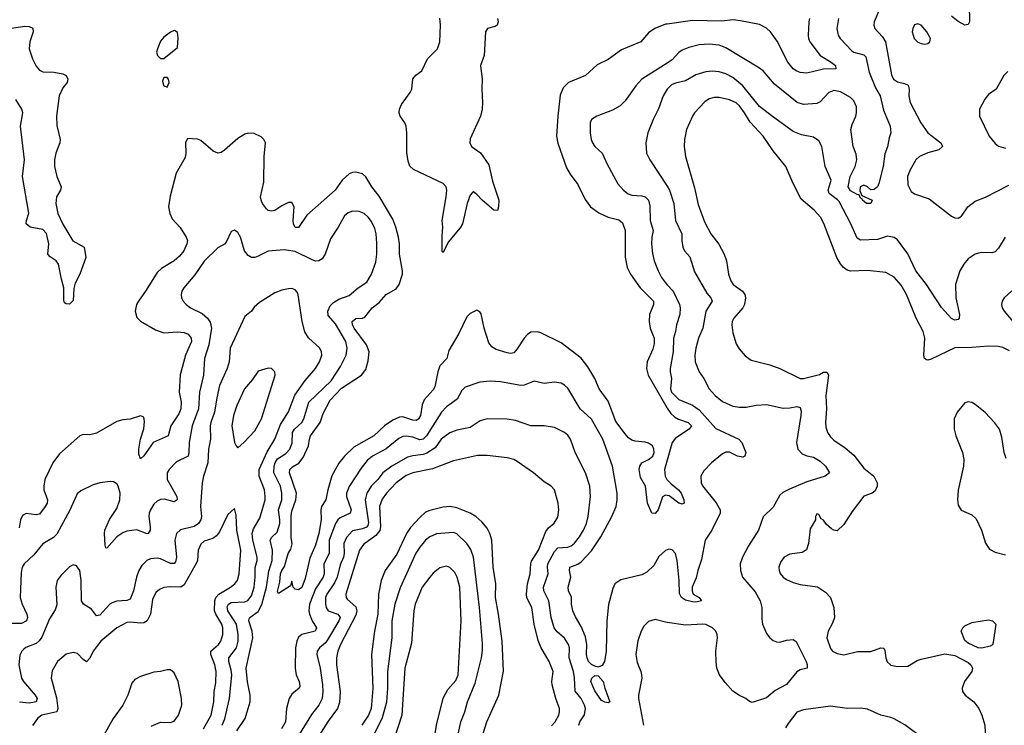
# Model space of a CAD drawing. Header units: inches. Extents: x 1682530 to 1839546, y 640742 to 791647.
# Tile 300 of 656: x 1736153 to 1742004, y 694310 to 698503. Entities that reach past the tile are written whole.
import ezdxf

# ---------------------------------------------------------------- set-up
doc = ezdxf.new("R2010")
doc.units = ezdxf.units.IN
doc.header["$MEASUREMENT"] = 0
doc.layers.add('B7639', color=7, linetype='Continuous')
doc.layers.add('B7649', color=7, linetype='Continuous')

msp = doc.modelspace()

# ---------------------------------------------------------------- linework, layer by layer
at = {"layer": 'B7639', "color": 5}
for points, elevation in [([(1736050, 698445), (1736183.2, 698463.2), (1736210, 698461.8), (1736231.7, 698451.7), (1736233.4, 698430), (1736213.6, 698370), (1736209.5, 698330), (1736228.4, 698270), (1736250, 698225.6), (1736270, 698203.5), (1736290, 698192.9), (1736356, 698190), (1736410, 698180.1), (1736430.2, 698170), (1736439.7, 698150), (1736434.3, 698130), (1736410, 698098.3), (1736387.8, 698050), (1736371.4, 697930), (1736374.4, 697874.4), (1736394.3, 697790), (1736391.8, 697770), (1736368.1, 697710), (1736360.6, 697670), (1736360.2, 697630), (1736373.8, 697570), (1736400.2, 697510), (1736394.9, 697490), (1736371.1, 697450), (1736367.4, 697410), (1736380.1, 697350), (1736408.5, 697288.5), (1736468.4, 697188.4), (1736536.5, 697150), (1736545.7, 697090), (1736510.3, 696990), (1736482, 696938), (1736474.1, 696905.9), (1736470, 696834), (1736450, 696812.7), (1736430, 696814), (1736420.2, 696820.2), (1736415.1, 696835.1), (1736416, 696910), (1736400.7, 696960.7), (1736383.9, 697050), (1736369.2, 697069.2), (1736333.4, 697093.4), (1736321, 697110), (1736326.6, 697170), (1736312.5, 697232.5), (1736290, 697255.4), (1736214.5, 697270), (1736191.8, 697290), (1736193, 697310), (1736206.8, 697353.2), (1736168.9, 697570), (1736182.4, 697670), (1736157.7, 697870), (1736171, 697950), (1736166.6, 697970), (1736130, 698028.2)], 580), ([(1738992.9, 698510), (1738996.5, 698490), (1738990.3, 698469.7), (1738978, 698462), (1738933, 698450), (1738920.2, 698430), (1738912.1, 698290), (1738891.3, 698230), (1738900.4, 698150), (1738898.6, 698090), (1738903.8, 698010), (1738900.2, 697970), (1738890.9, 697930), (1738830, 697795.1), (1738827.1, 697770), (1738838, 697750), (1738891.3, 697711.3), (1738940, 697640), (1738963, 697543), (1738999.8, 697430), (1738998.6, 697390), (1738991.8, 697368.2), (1738970, 697370.8), (1738901.4, 697430), (1738870, 697464), (1738850, 697478.9), (1738844.6, 697475.4), (1738830, 697460.7), (1738811.8, 697410), (1738784.1, 697290), (1738770, 697265.2), (1738699.7, 697180.3), (1738670, 697119.5), (1738664.4, 697124.4), (1738663.5, 697216.5), (1738667.8, 697270), (1738664.4, 697310), (1738686.4, 697450), (1738690.8, 697490), (1738687.3, 697510), (1738669.7, 697530), (1738492.9, 697612.9), (1738471.7, 697631.7), (1738461.5, 697661.5), (1738453.8, 697713.8), (1738454.2, 697830), (1738449.9, 697869.9), (1738441.7, 697890), (1738414.4, 697930), (1738408.3, 697950), (1738409.9, 697970.1), (1738421.4, 697998.6), (1738473.6, 698070), (1738482.4, 698090), (1738490, 698150.6), (1738507.6, 698172.4), (1738541.7, 698198.3), (1738576.8, 698270), (1738634.9, 698330), (1738649.1, 698370), (1738653.8, 698470), (1738650, 698511.1)], 580), ([(1740000, 698476.4), (1739990, 698475), (1739927, 698450), (1739890, 698424.7), (1739843.8, 698370), (1739730, 698323.1), (1739650, 698265.4), (1739584.9, 698235.1), (1739515.5, 698170), (1739413.4, 698130), (1739382.3, 698097.7), (1739365.3, 698054.7), (1739351, 697930), (1739343.8, 697810), (1739351.5, 697768.5), (1739402.9, 697622.9), (1739424.4, 697584.5), (1739470, 697522.4), (1739513.3, 697433.3), (1739544.9, 697390), (1739595.1, 697355.1), (1739650.5, 697330), (1739713, 697313), (1739735.7, 697295.7), (1739751, 697250), (1739751.8, 697091.8), (1739762.7, 697030), (1739783.5, 696990), (1739839.4, 696910), (1739919.7, 696830), (1739920.2, 696810), (1739896.4, 696750), (1739894.1, 696710), (1739899.8, 696670), (1739922.4, 696610), (1739924, 696576), (1739915.8, 696544.2), (1739881.6, 696470), (1739878.6, 696430), (1739887.7, 696390), (1739997.9, 696197.9), (1740000, 696195)], 620), ([(1740000, 698244.3), (1739850.8, 698149.2), (1739814.7, 698110), (1739750, 698020.5), (1739720.4, 697990), (1739674.8, 697965.2), (1739582.8, 697930), (1739550.7, 697910), (1739543, 697890), (1739543.2, 697830), (1739548.9, 697790), (1739556.5, 697770), (1739570.4, 697750), (1739614.9, 697710), (1739643.4, 697643.4), (1739707.7, 697527.7), (1739740.2, 697490), (1739768.3, 697468.3), (1739790, 697459.7), (1739850, 697455.8), (1739870, 697450.2), (1739889.5, 697429.5), (1739897.4, 697397.4), (1739898.7, 697310), (1739916.6, 697250), (1739908.6, 697210), (1739906.8, 697170), (1739913.2, 697113.2), (1739923.8, 697070), (1739946, 697010), (1739967.1, 696970), (1739990, 696938.3), (1740000, 696927.7)], 640), ([(1740000, 698089.7), (1739975.9, 698050), (1739948, 697972), (1739917.6, 697910), (1739886.5, 697830), (1739872.9, 697770), (1739878, 697710), (1739898, 697670), (1740000, 697513.3)], 660), ([(1740000, 695675.3), (1739990, 695676.9), (1739972.5, 695667.5), (1739947.7, 695590), (1739930, 695569.4), (1739909.6, 695569.6), (1739884.5, 695630), (1739870.9, 695730.9), (1739842.7, 695782.7), (1739834.2, 695830), (1739838.7, 695850), (1739849.9, 695870.1), (1739890, 695890.2), (1739915.3, 695910), (1739923.7, 695930), (1739921.8, 695950), (1739912.8, 695970), (1739890, 695986.8), (1739870, 695993.2), (1739810, 695997.4), (1739790, 696004.2), (1739770, 696018), (1739750, 696040.9), (1739694.9, 696114.9), (1739650, 696236.4), (1739596.5, 696310), (1739571.6, 696370), (1739530, 696439.7), (1739490, 696491.3), (1739370, 696582.7), (1739250, 696642.6), (1739230, 696648.3), (1739190, 696645.1), (1739170, 696631.3), (1739150, 696609.7), (1739110, 696546), (1739090, 696524), (1739070, 696518.7), (1739050, 696522.2), (1738983.4, 696543.4), (1738958.6, 696558.6), (1738941.6, 696581.6), (1738913.1, 696670), (1738894.3, 696754.3), (1738886.3, 696766.3), (1738870, 696777), (1738830, 696756.4), (1738810, 696736.3), (1738762.8, 696637.2), (1738703.5, 696536.5), (1738691.5, 696488.5), (1738650, 696445.1), (1738636.8, 696410), (1738619.2, 696320.8), (1738610, 696303.5), (1738556.2, 696243.8), (1738545.2, 696214.8), (1738533.9, 696150), (1738522.2, 696130), (1738510, 696121.3), (1738490, 696122.5), (1738430, 696142.6), (1738410, 696140.5), (1738370, 696122.7), (1738321.3, 696090), (1738256.5, 696030), (1738138.2, 695961.8), (1738083.8, 695910), (1738050, 695867.7), (1738007.6, 695792.4), (1737983.6, 695710), (1737971.9, 695650), (1737947.2, 695610), (1737942, 695590), (1737944.2, 695530), (1737930.8, 695450), (1737910, 695380.5), (1737877.8, 695302.2), (1737850, 695182), (1737830, 695129.2), (1737810, 695115.3), (1737790, 695118), (1737778, 695130), (1737770, 695166), (1737762, 695138), (1737690, 695093.2), (1737684.6, 695104.6), (1737698.5, 695161.5), (1737703.7, 695210), (1737710, 695230.3), (1737726.2, 695253.8), (1737749.1, 695330), (1737764.2, 695355.8), (1737771.6, 695388.4), (1737766.8, 695426.8), (1737765.4, 695554.6), (1737770, 695581.5), (1737794.2, 695650), (1737797, 695690), (1737755.8, 695810), (1737758.9, 695830), (1737774.3, 695845.7), (1737811.7, 695868.3), (1737838.4, 695901.6), (1737869.5, 695970), (1737874.4, 696010), (1737881.9, 696030), (1737938.6, 696110), (1737956.9, 696163.1), (1737998.1, 696241.9), (1738065.9, 696314.1), (1738183.6, 696390), (1738210, 696424.9), (1738224.7, 696475.3), (1738229.9, 696530), (1738213.5, 696570), (1738140.4, 696670), (1738130.6, 696690), (1738128.5, 696710), (1738150, 696727.2), (1738190.8, 696729.2), (1738204.9, 696735.1), (1738248, 696790), (1738290, 696822.3), (1738330, 696869), (1738390, 696903.1), (1738408.4, 696930), (1738426.8, 696990), (1738427.9, 697010), (1738409.8, 697110), (1738409.1, 697170), (1738403, 697210), (1738388.1, 697270), (1738370, 697316.8), (1738290, 697453.1), (1738246.2, 697510), (1738210, 697569.6), (1738190, 697587.6), (1738150, 697596.9), (1738130, 697595.1), (1738110, 697586), (1738070, 697548.2), (1738028.1, 697490), (1737859.9, 697340.1), (1737810, 697268.2), (1737790, 697268.3), (1737779.2, 697290), (1737777.2, 697310), (1737783.6, 697390), (1737770, 697417.2), (1737750, 697417), (1737710, 697396.9), (1737670, 697369.7), (1737650, 697364.7), (1737630, 697369.6), (1737619.5, 697379.5), (1737595.6, 697410), (1737590, 697424), (1737584, 697450), (1737603.3, 697536.7), (1737606.2, 697690), (1737613.3, 697770), (1737604.5, 697790), (1737587.2, 697807.2), (1737547.1, 697827.1), (1737510, 697828.4), (1737490, 697822.7), (1737450, 697796.4), (1737370, 697726.9), (1737350, 697713.3), (1737330, 697709.6), (1737302, 697722), (1737230, 697785.2), (1737210, 697793.2), (1737150, 697796), (1737137.6, 697770), (1737140.7, 697710), (1737136.7, 697683.3), (1737083.6, 697590), (1737046.7, 697453.3), (1737038.2, 697390), (1737044.7, 697350), (1737059.7, 697319.6), (1737107, 697267), (1737143.2, 697210), (1737149.4, 697190), (1737146.6, 697170), (1737128.4, 697130), (1737103.1, 697096.9), (1737070.1, 697069.9), (1736996.1, 697023.9), (1736970, 696999.7), (1736905.3, 696894.7), (1736859, 696830), (1736848.1, 696810), (1736840.2, 696770), (1736850, 696733.4), (1736870, 696710.3), (1736960.4, 696660.4), (1737010, 696642), (1737090, 696647.5), (1737130, 696643.9), (1737153.8, 696633.8), (1737171.3, 696610), (1737173.1, 696590), (1737138.9, 696510), (1737107, 696393), (1737100.8, 696290), (1737111.6, 696230), (1737110.9, 696190), (1737098.9, 696161.1), (1737051.6, 696090), (1737035, 696030), (1736946.5, 695990), (1736890, 695911.8), (1736870, 695893.2), (1736861, 695921), (1736860.4, 695950), (1736871.6, 696010), (1736890, 696070.8), (1736894.6, 696114.6), (1736890, 696140.9), (1736870, 696149.6), (1736810, 696129.6), (1736766, 696126), (1736730, 696116), (1736610, 696045.5), (1736570, 696036.5), (1736530, 696037.8), (1736510, 696030.8), (1736390, 695923.1), (1736350.2, 695870), (1736302.8, 695770), (1736295.8, 695730), (1736297, 695710), (1736317.6, 695650), (1736315.8, 695630), (1736304.7, 695610), (1736270, 695564.8), (1736250, 695559.8), (1736191.3, 695568.7), (1736170, 695556.3), (1736158.6, 695530), (1736150, 695482.7)], 620), ([(1737443.6, 694276.4), (1737492.2, 694350), (1737521.7, 694450), (1737523.2, 694490), (1737507.7, 694567.7), (1737498.4, 694650), (1737537.7, 694830), (1737534.5, 694870), (1737515.3, 694930), (1737517.3, 694942.7), (1737519.8, 694950), (1737570, 694986.5), (1737592.5, 695027.5), (1737619.5, 695130), (1737633.6, 695226.4), (1737653.7, 695290), (1737654.6, 695350), (1737641.6, 695410), (1737651.9, 695428), (1737682.1, 695457.9), (1737698.4, 695510), (1737699.7, 695530), (1737690.4, 695590), (1737711.3, 695650), (1737710.4, 695690), (1737702.1, 695730), (1737663.5, 695810), (1737665.8, 695850), (1737671.6, 695870), (1737685.9, 695894.1), (1737735.1, 695924.9), (1737757.4, 695950), (1737771.4, 695988.6), (1737774.1, 696050), (1737785.9, 696070), (1737829.1, 696110), (1737842, 696130), (1737870.5, 696230), (1738003.3, 696356.7), (1738059, 696441), (1738093.2, 696510), (1738099.5, 696550), (1738091, 696590), (1738030, 696696.2), (1737985.6, 696745.6), (1737983.7, 696770), (1737997.2, 696802.8), (1738016.9, 696823.1), (1738050, 696841.8), (1738110, 696863.5), (1738164.6, 696910), (1738216.1, 696943.9), (1738243.9, 696990), (1738270, 697062.6), (1738275.7, 697110), (1738274.8, 697174.8), (1738271.6, 697230), (1738262.5, 697262.5), (1738243.2, 697303.2), (1738223.5, 697330), (1738200.4, 697350), (1738170, 697363.2), (1738130, 697365.2), (1738104.6, 697355.4), (1738082.8, 697337.2), (1738045.8, 697270), (1738000, 697200), (1737969.2, 697110), (1737950, 697081.1), (1737930, 697068.8), (1737910, 697068.2), (1737890, 697075), (1737790, 697125), (1737725.5, 697134.5), (1737630, 697126.9), (1737570, 697096.8), (1737550, 697089.7), (1737529.8, 697089.8), (1737510, 697100.5), (1737488.9, 697128.9), (1737466, 697210), (1737450, 697238), (1737430, 697252.3), (1737410, 697244), (1737380.3, 697179.7), (1737370, 697169.4), (1737330, 697147.8), (1737250, 697066.9), (1737192.8, 696987.1), (1737128.5, 696910), (1737116.4, 696890), (1737112.4, 696870), (1737114.9, 696850), (1737123.8, 696830), (1737141.6, 696810), (1737168, 696790), (1737236.7, 696756.7), (1737269, 696730), (1737285.3, 696705.3), (1737291.9, 696670), (1737276, 696570), (1737251.4, 696490), (1737245.9, 696390), (1737222, 696290), (1737216.4, 696190), (1737177.4, 696090), (1737160.1, 695990), (1737158, 695930), (1737153.2, 695910), (1737084.6, 695875.4), (1737040.8, 695830), (1737029.4, 695810), (1737030.2, 695770), (1737086.3, 695670), (1737088.2, 695650), (1737070, 695638.3), (1737012.9, 695652.9), (1736990, 695651.6), (1736970, 695642.7), (1736950, 695623.5), (1736930, 695591.2), (1736922.5, 695570), (1736920.9, 695550), (1736929.3, 695490), (1736927.7, 695470), (1736915.5, 695450), (1736910, 695447.7), (1736850, 695471.7), (1736790, 695464.4), (1736765.6, 695454.4), (1736730.9, 695430), (1736670, 695363), (1736665.1, 695365.1), (1736660.4, 695380.4), (1736656.7, 695450), (1736659.9, 695470), (1736686.6, 695533.4), (1736730, 695598), (1736747.3, 695650), (1736749.7, 695690), (1736738.9, 695730), (1736730, 695744.5), (1736710, 695756.9), (1736690, 695758.7), (1736630, 695751.2), (1736590, 695738.3), (1736516.2, 695703.8), (1736494.4, 695685.6), (1736450.9, 695589.1), (1736374.4, 695445.6), (1736353.6, 695426.4), (1736290.8, 695389.2), (1736237.2, 695322.8), (1736179, 695270), (1736168.3, 695250), (1736161.1, 695218.9), (1736156.8, 695070), (1736167.8, 695030), (1736195.3, 694970), (1736198.6, 694950), (1736194.2, 694930), (1736164.2, 694915.8), (1736065.8, 694914.2)], 640), ([(1737355.4, 694310), (1737372.3, 694347.7), (1737399.3, 694470), (1737413, 694610), (1737410, 694636.9), (1737395, 694690), (1737395.5, 694710), (1737441.6, 694770), (1737451.3, 694810), (1737452.1, 694850), (1737441.8, 694910), (1737389.5, 694990), (1737386, 695014), (1737393.8, 695030), (1737410, 695038.8), (1737490, 695042.9), (1737508.9, 695051.1), (1737530, 695080.3), (1737545.4, 695130), (1737551.9, 695190), (1737551.6, 695248.4), (1737563.7, 695290), (1737564.8, 695310), (1737538.4, 695410), (1737535, 695450), (1737542.8, 695477.2), (1737579.3, 695540.7), (1737610.9, 695650), (1737612.5, 695670), (1737607.5, 695710), (1737575.8, 695790), (1737575.4, 695830), (1737624.5, 695935.5), (1737669.9, 696010), (1737702.8, 696097.2), (1737750, 696172.6), (1737788.4, 696271.6), (1737850, 696358.2), (1737910, 696430.3), (1737934.8, 696470), (1737948.4, 696510), (1737946.6, 696530), (1737936.9, 696550), (1737870, 696612.8), (1737847.9, 696647.9), (1737832.1, 696710), (1737808.2, 696868.2), (1737802.7, 696882.7), (1737790, 696897), (1737770, 696905.1), (1737750, 696904.2), (1737710, 696896), (1737670, 696880.4), (1737577.8, 696822.2), (1737546.5, 696793.5), (1737530, 696771.5), (1737490, 696739.7), (1737404.2, 696550), (1737398.4, 696470), (1737386, 696430), (1737341.2, 696330), (1737323.7, 696256.3), (1737310.1, 696169.9), (1737289.6, 696110), (1737285.6, 696090), (1737286.7, 696010), (1737274.8, 695950), (1737271, 695870), (1737245.9, 695790), (1737238, 695750), (1737227.1, 695610), (1737232.8, 695550), (1737229.4, 695530), (1737215.3, 695510), (1737190, 695491.5), (1737108.5, 695471.5), (1737084.2, 695450), (1737074.1, 695410), (1737085.4, 695310), (1737078.3, 695281.7), (1737070, 695270.9), (1737050, 695271.3), (1736990, 695299.2), (1736970, 695303.4), (1736930, 695299.3), (1736908.5, 695290), (1736879.8, 695260.2), (1736861.8, 695230), (1736846.8, 695190), (1736829.5, 695110), (1736810, 695059.7), (1736789.3, 695050.7), (1736730, 695046.9), (1736701.7, 695038.3), (1736689.3, 695030.7), (1736630, 694963.9), (1736610, 694960.5), (1736580, 695000), (1736532, 695030), (1736521.1, 695050), (1736518.2, 695170), (1736509.7, 695230), (1736490, 695258.3), (1736470, 695262.6), (1736450, 695251.3), (1736398.6, 695201.4), (1736376.1, 695170), (1736368.3, 695130), (1736373.8, 695026.2), (1736363, 694997), (1736330, 694942.4), (1736285.4, 694834.6), (1736268.7, 694811.3), (1736250, 694795.8), (1736190, 694772.3), (1736177, 694763), (1736165.2, 694750), (1736153.9, 694726.1), (1736148.9, 694670), (1736164.1, 694590), (1736175.2, 694570), (1736245.2, 694490), (1736257.8, 694470), (1736250.2, 694450), (1736210, 694441.4), (1736152.3, 694447.7)], 660), ([(1740000, 695352.4), (1739990, 695348.7), (1739950, 695313.5), (1739921.4, 695258.6), (1739879.4, 695220.6), (1739850, 695204.7), (1739724.8, 695175.2), (1739690.2, 695149.8), (1739677, 695123), (1739651.7, 695028.3), (1739641.1, 694930), (1739637.1, 694750), (1739628.2, 694690), (1739614.6, 694665.4), (1739590, 694655.8), (1739570, 694660.7), (1739550, 694672.2), (1739533.4, 694690), (1739524.8, 694710), (1739520.9, 694730), (1739523.1, 694790), (1739516, 694836), (1739490, 694897.7), (1739455.1, 694955.1), (1739440.2, 694990), (1739432.6, 695030), (1739432.1, 695072.1), (1739415, 695110), (1739411.3, 695130), (1739428.3, 695190), (1739420.8, 695230), (1739421.8, 695250), (1739470, 695267.5), (1739490, 695281), (1739550, 695346.8), (1739605.7, 695430), (1739671.3, 695550), (1739696.8, 695610), (1739703.4, 695650), (1739702.8, 695690), (1739676.5, 695850), (1739618.5, 696010), (1739550, 696128.2), (1739483.5, 696190), (1739410, 696313.7), (1739391.1, 696331.1), (1739370, 696342.4), (1739330, 696349.8), (1739270, 696341.7), (1739210, 696354.3), (1739150, 696330.9), (1739130, 696329.8), (1739010, 696350.7), (1738950, 696355), (1738888.2, 696348.2), (1738799.9, 696320.1), (1738780, 696300), (1738751.8, 696248.2), (1738690, 696201.5), (1738659, 696170), (1738570, 696030.6), (1738550, 696010.5), (1738530, 696007.1), (1738490, 696022.1), (1738450, 696028.8), (1738430, 696025.6), (1738405.5, 696014.6), (1738330, 695952.8), (1738250, 695908.7), (1738217, 695883), (1738181.4, 695838.6), (1738110, 695729.7), (1738095.9, 695690), (1738095.3, 695670), (1738122.2, 695590), (1738116.9, 695570), (1738057.4, 695542.6), (1738043.2, 695530), (1738030.5, 695509.5), (1737991.5, 695410), (1737991.5, 695330), (1737959.9, 695270), (1737963, 695210), (1737955.8, 695190), (1737910, 695121.7), (1737875.3, 695030), (1737871.1, 694991.1), (1737875.4, 694970), (1737890.1, 694930.1), (1737917.1, 694890), (1737908.5, 694870), (1737830, 694849.9), (1737810, 694833), (1737798.9, 694810), (1737791.9, 694770), (1737789.4, 694649.4), (1737795.9, 694610), (1737813, 694570), (1737817.7, 694542.3), (1737814.7, 694530), (1737770, 694494.8), (1737753.9, 694470), (1737738.6, 694410), (1737732.4, 694330), (1737709.6, 694290)], 640), ([(1739474.8, 694310), (1739481.8, 694330), (1739508.4, 694371.6), (1739514.5, 694410), (1739509.9, 694430), (1739490, 694468.5), (1739453.7, 694513.7), (1739450, 694592.7), (1739443, 694630), (1739417.5, 694710), (1739419.5, 694770), (1739415, 694790), (1739390, 694827.7), (1739346.1, 694866.1), (1739328.6, 694890), (1739311.7, 694950), (1739298.2, 695050), (1739267.6, 695110), (1739265.3, 695130), (1739293.9, 695210), (1739288.7, 695250), (1739291.6, 695270), (1739330, 695342.9), (1739350, 695364.4), (1739410, 695367.5), (1739430, 695376.6), (1739450, 695393.2), (1739479.4, 695430), (1739502.9, 695470), (1739520.2, 695510), (1739530.6, 695550), (1739545, 695670), (1739541.1, 695730), (1739515.8, 695810), (1739453, 695930), (1739426.4, 696010), (1739410, 696033.7), (1739391.2, 696050), (1739330, 696079.7), (1739270, 696089.8), (1739190, 696089.8), (1739100.2, 696120.2), (1739050.2, 696129.8), (1738930, 696130.8), (1738890, 696118.8), (1738830, 696079.3), (1738750, 696064.6), (1738710, 696046.9), (1738658.4, 696010), (1738621.1, 695958.9), (1738573.3, 695926.7), (1738550, 695918.5), (1738490, 695911.8), (1738457.5, 695902.5), (1738364.9, 695850), (1738310.2, 695809.8), (1738280.7, 695770), (1738242.5, 695730), (1738215.7, 695690), (1738205.1, 695650), (1738226, 695513.9), (1738222.2, 695497.8), (1738213.4, 695486.6), (1738190, 695476.9), (1738130, 695465), (1738094.9, 695425.1), (1738079.6, 695390), (1738081.2, 695330), (1738077.5, 695310), (1738056.9, 695263.1), (1738039.1, 695190), (1738023, 695157), (1737977.3, 695090), (1737969.6, 695070), (1737970.1, 695030), (1737974.8, 695010), (1737986.6, 694990), (1738042.6, 694970), (1738057.9, 694950), (1738050.1, 694930), (1737982.4, 694817.6), (1737970, 694800.9), (1737934.7, 694770), (1737920.8, 694750), (1737919.7, 694730), (1737938.9, 694650), (1737952.4, 694550), (1737955, 694510), (1737950.7, 694470), (1737930.8, 694430), (1737886.4, 694373.6), (1737797, 694230)], 660), ([(1739312.8, 694307.2), (1739334.9, 694330), (1739356.8, 694370), (1739361.6, 694390), (1739360.7, 694410), (1739338.1, 694470), (1739317.8, 694550), (1739315.8, 694570), (1739323.2, 694630), (1739299.4, 694690), (1739250, 694773.5), (1739233, 694813), (1739210.4, 694910), (1739196.2, 695010), (1739167.1, 695067.1), (1739163.7, 695090), (1739170.4, 695150), (1739187.3, 695210), (1739189.4, 695270), (1739193.9, 695286.1), (1739235.4, 695350), (1739278.8, 695461.2), (1739295.8, 695484.2), (1739328.2, 695511.8), (1739350, 695547.7), (1739356, 695590), (1739352.6, 695630), (1739330, 695709), (1739312, 695730), (1739270, 695756.2), (1739207, 695810), (1739110, 695878.4), (1739089.7, 695889.7), (1739050, 695898.7), (1738930, 695913.8), (1738872.8, 695912.8), (1738730, 695882.2), (1738605.3, 695834.7), (1738490, 695810.5), (1738450, 695793.4), (1738390, 695749.9), (1738332.5, 695690), (1738306.1, 695653.9), (1738291.4, 695610), (1738296.8, 695490), (1738292.2, 695467.8), (1738270, 695437.1), (1738196.1, 695383.9), (1738171.6, 695350), (1738090.8, 695090), (1738092.5, 695070), (1738099.2, 695059.2), (1738150, 695014.7), (1738157, 694990), (1738150, 694965.4), (1738059.9, 694790), (1738044.2, 694750), (1738035.4, 694710), (1738036.3, 694670), (1738057.4, 694510), (1738054.2, 694445.8), (1738041.1, 694410), (1737985.3, 694334.7), (1737905.9, 694210)], 680), ([(1740000, 695884.6), (1739984.4, 695830), (1739988.7, 695790), (1739998.9, 695770), (1740000, 695768.8)], 620), ([(1737245.8, 694290), (1737289.9, 694370), (1737307.1, 694450), (1737308.2, 694510), (1737318.4, 694561.6), (1737321.4, 694630), (1737313, 694670), (1737288, 694730), (1737289.5, 694750), (1737333.7, 694790), (1737349.2, 694810), (1737359.6, 694850), (1737360.4, 694890), (1737354.5, 694910), (1737317.8, 694970), (1737310.7, 694990), (1737312.1, 695050), (1737319.5, 695070), (1737336.4, 695090), (1737405.7, 695130), (1737431.4, 695150), (1737447.1, 695172.9), (1737457.5, 695210), (1737466.3, 695350), (1737443.2, 695470), (1737438.7, 695558.7), (1737430, 695598), (1737390, 695562), (1737340, 695460), (1737323.5, 695436.5), (1737300.1, 695419.9), (1737250, 695403.9), (1737230, 695386), (1737214.4, 695350), (1737210.2, 695290.2), (1737204.6, 695275.4), (1737130, 695144.1), (1737110, 695129.9), (1737046.6, 695133.4), (1737010, 695129), (1736983, 695117), (1736961.8, 695098.2), (1736943, 695057), (1736930.1, 694970), (1736910.1, 694929.9), (1736890, 694918.8), (1736870, 694916.6), (1736810, 694922.8), (1736790, 694919.9), (1736730.1, 694889.9), (1736636.2, 694810), (1736590.2, 694750), (1736570, 694709.3), (1736550, 694687.6), (1736530, 694700.5), (1736495.8, 694735.8), (1736470, 694742.6), (1736430, 694732.8), (1736378.7, 694690), (1736346, 694634), (1736339.7, 694590), (1736372.6, 694472.6), (1736380.1, 694410), (1736372.9, 694390), (1736285.5, 694370), (1736258, 694350), (1736230, 694308.4)], 680), ([(1738898, 694230), (1738929.4, 694330.6), (1739000.7, 694490), (1739028.2, 694631.8), (1739019.4, 694810), (1738998.7, 694970), (1738980.4, 695070), (1738981.8, 695150), (1738967.1, 695250), (1738958, 695410), (1738946.1, 695450), (1738930, 695481), (1738899, 695519), (1738863.9, 695550), (1738829.9, 695569.9), (1738750, 695602.6), (1738710, 695610.7), (1738670, 695606.8), (1738590, 695587), (1738564.3, 695575.7), (1738530, 695545.6), (1738474.6, 695485.4), (1738450.8, 695449.2), (1738393.6, 695326.4), (1738325.5, 695230), (1738301.5, 695170), (1738284.5, 695090), (1738281.4, 694970), (1738262.1, 694870), (1738242.8, 694730), (1738252.1, 694527.9), (1738241.6, 694410), (1738225.5, 694370), (1738185.3, 694310)], 720), ([(1738749.1, 694209.1), (1738773.8, 694330), (1738798.4, 694390), (1738813.8, 694450), (1738858.7, 694561.3), (1738896.8, 694710), (1738903.8, 694756.2), (1738904, 694796), (1738885.9, 695010), (1738849.1, 695310), (1738833.7, 695353.7), (1738810.9, 695390), (1738750, 695447.4), (1738730, 695455.8), (1738630, 695448.2), (1738590, 695430.6), (1738564.2, 695410), (1738530.6, 695369.4), (1738507.7, 695332.3), (1738413.3, 695126.7), (1738381.3, 695030), (1738365, 694930), (1738364.6, 694830), (1738338.3, 694630), (1738338.7, 694530), (1738332.4, 694447.6), (1738306.4, 694353.6), (1738245.4, 694230)], 740), ([(1738619.4, 694250), (1738628.8, 694311.2), (1738669.4, 694470.6), (1738697.2, 694522.8), (1738744.5, 694575.5), (1738757.6, 694610), (1738776.2, 694930), (1738768.7, 695130), (1738752.5, 695190), (1738737.8, 695217.8), (1738710, 695248.4), (1738690, 695255.4), (1738650, 695244.7), (1738610, 695213.3), (1738590, 695190.9), (1738543.7, 695130), (1738503.5, 695030), (1738495.7, 694990), (1738481.8, 694798.2), (1738442.5, 694650), (1738424, 694370), (1738379.2, 694230)], 760), ([(1740000, 694921.6), (1739990, 694923.1), (1739930, 694938), (1739890, 694926), (1739861.5, 694898.5), (1739845.2, 694870), (1739827.1, 694812.9), (1739814, 694730), (1739822.6, 694682.6), (1739844.4, 694630), (1739847.9, 694610), (1739849, 694590), (1739830.2, 694490), (1739830.2, 694470), (1739859.3, 694310)], 660), ([(1736934.7, 694305.3), (1736990, 694327.8), (1737050, 694327), (1737070, 694335.4), (1737097.2, 694370), (1737115.7, 694430), (1737114.5, 694470), (1737094.3, 694570), (1737070, 694621.1), (1737050, 694639.3), (1737030, 694640.3), (1736990, 694629.8), (1736950, 694625.7), (1736870, 694600.9), (1736837, 694583), (1736819.7, 694560.3), (1736794.8, 694490), (1736766.7, 694430), (1736709.2, 694350), (1736616, 694184)], 720)]:
    msp.add_lwpolyline(points, dxfattribs=dict(at, elevation=elevation))
for points, elevation in [([(1737070, 698438), (1737050, 698428), (1737010, 698399), (1736990, 698374), (1736971, 698330), (1736966.8, 698310), (1736971.3, 698290), (1736990, 698271.3), (1737010, 698272), (1737090, 698338), (1737095.3, 698395.3), (1737090, 698426), (1737076.4, 698436.4)], 620), ([(1737030, 698159), (1737010, 698159), (1737002, 698138), (1737008.4, 698111.6), (1737030, 698102), (1737042, 698130), (1737037.2, 698150)], 620), ([(1737630, 696432.3), (1737570, 696415.1), (1737535.9, 696364.1), (1737489.1, 696310), (1737444.2, 696210), (1737423.5, 696150), (1737413.4, 696090), (1737430.4, 695990.4), (1737438.8, 695970), (1737450, 695958.8), (1737487.7, 695992.3), (1737550, 696060.5), (1737590, 696130.6), (1737671.6, 696390), (1737669.2, 696410), (1737650, 696429.2)], 680), ([(1739650, 694444), (1739630, 694446.6), (1739610, 694458.3), (1739570, 694515.8), (1739547.3, 694570), (1739552.4, 694590), (1739570, 694605.5), (1739590, 694604.9), (1739620.2, 694570), (1739630.3, 694530), (1739660.5, 694450)], 640)]:
    msp.add_lwpolyline(points, close=True, dxfattribs=dict(at, elevation=elevation))
at = {"layer": 'B7649', "color": 5}
for points, elevation in [([(1741794, 698590), (1741796.4, 698490), (1741790, 698474), (1741770, 698469.5), (1741730, 698491.3), (1741690, 698523.1)], 660), ([(1741264.2, 698570), (1741230.2, 698490), (1741227.7, 698470), (1741233.8, 698450), (1741280, 698400), (1741297.4, 698370), (1741334.4, 698174.4), (1741345.5, 698150), (1741370, 698133.6), (1741410, 698123.9), (1741432.6, 698112.6), (1741438.8, 698090), (1741437.1, 698050), (1741444.8, 698010), (1741507.1, 697890), (1741550.1, 697830.1), (1741627, 697770), (1741636.3, 697750), (1741614, 697730), (1741550, 697710.7), (1741500.4, 697690), (1741478.3, 697670), (1741443.6, 697610), (1741429.2, 697570), (1741430, 697521), (1741450, 697482), (1741470, 697467.3), (1741557.5, 697437.5), (1741690, 697335.5), (1741710, 697326.2), (1741730, 697323.2), (1741750, 697334.4), (1741788, 697390), (1741830, 697424.4), (1741892.7, 697447.3), (1742030, 697519.1)], 660), ([(1740846.3, 698510), (1740842.5, 698490), (1740838.5, 698410), (1740840.5, 698390), (1740848.7, 698370), (1740908.8, 698288.8), (1740975.6, 698250), (1741001.3, 698230), (1741002, 698210), (1740930, 698208.1), (1740830, 698184.1), (1740790, 698189), (1740770, 698197.5), (1740750, 698210.7), (1740716.7, 698250), (1740654.2, 698374.2), (1740614, 698430), (1740590, 698453.1), (1740550, 698474.2), (1740436.3, 698496.3), (1740390, 698501), (1740326.1, 698493.9), (1740150, 698497.2), (1740000, 698476.4)], 620), ([(1741017.6, 698510), (1741009, 698450), (1741016.5, 698410), (1741027.6, 698390), (1741096.9, 698316.9), (1741110, 698308.6), (1741170, 698294), (1741181.6, 698281.6), (1741200.1, 698190), (1741238.6, 698098.6), (1741265.7, 698050), (1741285.5, 697965.5), (1741326, 697870), (1741330.4, 697830), (1741318.8, 697801.2), (1741310, 697748), (1741294.2, 697705.8), (1741283.8, 697630), (1741258.7, 697530), (1741250, 697509.6), (1741230, 697493.6), (1741210, 697492), (1741190, 697509.3), (1741170, 697519.3), (1741147.3, 697510), (1741145.2, 697485.2), (1741158, 697458), (1741218, 697430), (1741210, 697409.7), (1741185.2, 697410), (1741161.2, 697430), (1741158.6, 697438.6), (1741150, 697441.2), (1741142, 697462), (1741130, 697462.9), (1741090, 697486.1), (1741075.4, 697510), (1741087.2, 697570), (1741117.3, 697630), (1741127.7, 697670), (1741123.5, 697703.5), (1741105.4, 697750), (1741092.8, 697850), (1741099.5, 697880.5), (1741121.5, 697930), (1741126, 697950), (1741125.6, 697985.6), (1741110, 698021.1), (1741090, 698040.4), (1741030, 698073.1), (1740990, 698082), (1740961.6, 698070), (1740910, 698014.3), (1740890, 698005.3), (1740810, 697999.3), (1740772, 698010), (1740638.7, 698118.7), (1740570, 698198.7), (1740550, 698215.1), (1740350, 698334.6), (1740310, 698351.6), (1740250, 698357.1), (1740190, 698352.5), (1740130, 698337.3), (1740090, 698321.6), (1740070, 698307.4), (1740030, 698263.5), (1740000, 698244.3)], 640), ([(1742008.4, 697210), (1741970, 697145.1), (1741950, 697123.5), (1741930, 697117.2), (1741870, 697119.4), (1741850, 697115.4), (1741830, 697108.8), (1741790, 697081.5), (1741763.5, 697050), (1741739.3, 697010), (1741713.4, 696930), (1741715.7, 696850), (1741737, 696750), (1741736.3, 696730), (1741730, 696721.2), (1741710, 696717), (1741690, 696727.8), (1741630, 696792.6), (1741541.4, 696930), (1741477.7, 697010), (1741431, 697111), (1741370, 697194.5), (1741350, 697209.1), (1741310, 697215.4), (1741250, 697196.5), (1741150, 697192), (1741130, 697204.7), (1741092.3, 697290), (1741021.6, 697421.6), (1741012.8, 697432.8), (1740963.2, 697470), (1740957.3, 697490), (1740975, 697550), (1740938.7, 697630), (1740919.3, 697750), (1740902.2, 697782.2), (1740870, 697803.9), (1740799.2, 697819.2), (1740750, 697838.8), (1740626.4, 697926.4), (1740550, 697987.4), (1740449.2, 698109.2), (1740390, 698159.9), (1740350, 698180.2), (1740310, 698191.9), (1740270, 698195.8), (1740230, 698193.3), (1740170, 698174), (1740110, 698139.8), (1740050, 698125), (1740025.5, 698114.5), (1740000.2, 698090), (1740000, 698089.7)], 660), ([(1742024.5, 698195.5), (1742000.4, 698170), (1741955.5, 698090), (1741910, 698057.6), (1741887.4, 698030), (1741856, 697970), (1741856, 697930), (1741914, 697810), (1741950, 697767), (1741970, 697751.8), (1742010, 697738.9)], 680), ([(1742034.4, 696534.4), (1741994.9, 696554.9), (1741970, 696560.2), (1741910, 696562.6), (1741810, 696554.2), (1741710, 696552.9), (1741570, 696485.5), (1741550, 696479.2), (1741541.4, 696481.4), (1741529.1, 696489.1), (1741524.8, 696510), (1741530.7, 696610), (1741521.4, 696650), (1741480.9, 696730), (1741423.1, 696870), (1741390, 696925.4), (1741350, 696973.3), (1741300.2, 697000.2), (1741190, 697012.4), (1741090, 697008), (1741070, 697014.4), (1741048.9, 697030), (1741030, 697052.2), (1741008.4, 697090), (1740931, 697291), (1740910.7, 697330), (1740873.1, 697370), (1740796.9, 697436.9), (1740748.4, 697528.4), (1740705.6, 697630), (1740630, 697723.9), (1740570.5, 697810), (1740492.9, 697892.9), (1740460.7, 697950), (1740430, 697991.2), (1740410, 698007.9), (1740370, 698025.6), (1740310, 698040.7), (1740279.6, 698040.4), (1740250, 698031.7), (1740224.8, 698015.2), (1740163.6, 697950), (1740150, 697929.5), (1740116.1, 697850), (1740103.6, 697790), (1740100.7, 697750), (1740108.4, 697690), (1740162.6, 697502.6), (1740185.3, 697405.3), (1740221.8, 697301.8), (1740259.7, 697230), (1740307.8, 697167.8), (1740338.8, 697110), (1740353.6, 697070), (1740364.7, 696990), (1740378, 696950), (1740392.9, 696930), (1740448.8, 696890), (1740462.7, 696870), (1740466.7, 696850), (1740460.9, 696810), (1740450.3, 696790), (1740396.4, 696730), (1740386.7, 696710), (1740384.4, 696690), (1740390, 696642), (1740410, 696576), (1740427.3, 696547.3), (1740464.4, 696504.4), (1740500.2, 696480.3), (1740610, 696451.4), (1740670, 696430.2), (1740790, 696370.2), (1740810, 696371.3), (1740904.7, 696395.3), (1740930, 696407.7), (1740950, 696408), (1740959.6, 696390), (1740943.7, 696270), (1740947.3, 696190), (1740941.4, 696110), (1740943.5, 696083.5), (1740953.6, 696050), (1740970, 696024.2), (1740990, 696003.6), (1741059, 695958.9), (1741110, 695915.3), (1741170, 695838.5), (1741228.8, 695790), (1741247.4, 695750), (1741248.7, 695730), (1741237.3, 695702.7), (1741218.8, 695690), (1741170, 695671.3), (1741099.8, 695580.2), (1741050, 695502.4), (1741010, 695466), (1740990, 695468.7), (1740976.5, 695476.5), (1740945.6, 695505.6), (1740930, 695528), (1740916.4, 695536.4), (1740902, 695562), (1740890, 695566), (1740882, 695550), (1740882, 695530), (1740850, 695478), (1740840.7, 695390), (1740828.1, 695351.9), (1740802.6, 695337.4), (1740730, 695327.4), (1740696.4, 695310), (1740676.7, 695283.3), (1740664.6, 695250), (1740665.7, 695230), (1740672.7, 695212.7), (1740690.2, 695190.2), (1740710, 695175.8), (1740750, 695158.3), (1740790, 695147.6), (1740892.8, 695132.8), (1740941.3, 695101.3), (1740970, 695070.4), (1740990.4, 695010), (1740994.4, 694950), (1740983.1, 694916.9), (1740956.5, 694870), (1740949.1, 694830), (1740970, 694766), (1740983.1, 694750), (1741010, 694735.8), (1741050.9, 694729.1), (1741131.1, 694748.9), (1741210, 694749.1), (1741270, 694770.3), (1741288.5, 694768.5), (1741294.8, 694754.8), (1741298.8, 694710), (1741307, 694687), (1741330, 694666.5), (1741370, 694658.6), (1741430, 694662), (1741485.5, 694694.5), (1741510, 694704), (1741650, 694735.6), (1741710, 694723.9), (1741790, 694684.1), (1741804.7, 694670), (1741814, 694650), (1741811, 694630), (1741767.9, 694570), (1741752.7, 694530), (1741754.4, 694510), (1741771.4, 694490), (1741823, 694450), (1741851.8, 694410), (1741870.1, 694370), (1741888.2, 694311.8), (1741891.7, 694230)], 680), ([(1740000, 697513.3), (1740015.1, 697490), (1740040.1, 697410), (1740050.9, 697310), (1740088.4, 697230), (1740086.8, 697190), (1740092.9, 697150), (1740103.6, 697130), (1740134.5, 697094.5), (1740163.8, 697003.8), (1740237, 696877), (1740260.8, 696850), (1740267.1, 696830), (1740230.1, 696770), (1740212.5, 696670), (1740186, 696610), (1740170.2, 696550), (1740165.2, 696510), (1740166.4, 696470), (1740190, 696410.4), (1740217.7, 696370), (1740250.2, 696310), (1740285.5, 696270), (1740330, 696234.2), (1740390, 696207.1), (1740430, 696199.6), (1740470, 696199.6), (1740530, 696211.5), (1740590, 696215.3), (1740690, 696194.7), (1740730, 696195.8), (1740770, 696204.6), (1740790, 696198), (1740796.2, 696176.2), (1740795.2, 696150), (1740769.2, 695990), (1740776.5, 695950), (1740803.5, 695923.5), (1740830, 695912), (1740870, 695902.7), (1740910, 695880.2), (1740940.7, 695850), (1740964.4, 695810), (1740939.1, 695790), (1740830, 695757), (1740726.6, 695713.4), (1740687, 695693), (1740670, 695678.3), (1740630, 695605.6), (1740571.6, 695548.4), (1740542.7, 695470), (1740483.1, 695376.9), (1740448.7, 695310), (1740434.9, 695270), (1740435.3, 695230), (1740448.5, 695190), (1740522.7, 695102.7), (1740552.2, 695050), (1740563.9, 695010), (1740562.3, 694942.3), (1740566, 694910), (1740590, 694855.8), (1740610, 694830.4), (1740630, 694814.4), (1740650, 694806), (1740670, 694804.4), (1740710, 694815.8), (1740750, 694819.5), (1740767.9, 694807.9), (1740825.6, 694690), (1740832.4, 694670), (1740831.4, 694648.6), (1740790, 694639.1), (1740770, 694627.5), (1740710, 694552.6), (1740642.2, 694517.8), (1740590, 694472.9), (1740505.6, 694445.6), (1740490, 694451.2), (1740467.3, 694470), (1740430, 694487.6), (1740390, 694513.8), (1740344.1, 694564.1), (1740311.4, 694610), (1740295.6, 694650), (1740292.1, 694687.9), (1740289.8, 694750.2), (1740299.3, 694830), (1740297.8, 694850), (1740289.7, 694870), (1740269.6, 694890), (1740230, 694908.7), (1740211.9, 694911.9), (1740110, 694905.5), (1740000, 694921.6)], 660), ([(1740000, 696927.7), (1740035.6, 696890), (1740073.7, 696810), (1740078, 696790), (1740076, 696750), (1740055.6, 696690), (1740050, 696649), (1740037.7, 696610), (1740037, 696530), (1740018.3, 696430), (1740017.9, 696410), (1740026.7, 696370), (1740020.1, 696310), (1740026.1, 696290), (1740070, 696246.8), (1740150, 696212.3), (1740190, 696184.1), (1740290, 696073.4), (1740427.2, 696010), (1740443.6, 695990), (1740468, 695930), (1740462.8, 695910), (1740450, 695903.6), (1740419, 695910), (1740370, 695932.8), (1740350, 695932.6), (1740330, 695924), (1740264.4, 695870), (1740218.7, 695821.3), (1740201.1, 695790), (1740202, 695750), (1740210, 695733), (1740292, 695632), (1740314.7, 695590), (1740314.9, 695570), (1740265.5, 695470), (1740226.8, 695410), (1740205.3, 695294.7), (1740182, 695230), (1740172.7, 695187.2), (1740148.8, 695130), (1740148.5, 695108.5), (1740154.8, 695090), (1740191.3, 695070), (1740204.7, 695050), (1740170, 695042.4), (1740150, 695043.5), (1740110, 695053), (1740084.8, 695070), (1740072.9, 695092.9), (1740071.7, 695170), (1740059.9, 695290), (1740050.6, 695330.6), (1740030, 695353.3), (1740010, 695356), (1740000, 695352.4)], 640), ([(1742047.8, 696892.2), (1742003.1, 696850), (1741990.3, 696830), (1741987, 696810), (1741991.7, 696790), (1742003.1, 696770), (1742088.1, 696670)], 680), ([(1740000, 696195), (1740022.8, 696162.8), (1740043.5, 696143.5), (1740068.6, 696128.6), (1740125.5, 696110), (1740145.3, 696090), (1740130.4, 696070), (1740050, 696015.5), (1740030.2, 695990), (1740000, 695884.6)], 620), ([(1742015.2, 695895.2), (1742002.3, 695930), (1741990, 696022), (1741974.7, 696070), (1741945.6, 696110), (1741890, 696169.6), (1741830, 696216.8), (1741810, 696228.5), (1741790, 696232.4), (1741770, 696225.7), (1741724, 696170), (1741706, 696130), (1741705.8, 696070), (1741715.6, 696030), (1741754.6, 695930), (1741762.6, 695890), (1741760.3, 695850), (1741730, 695708), (1741726.5, 695650), (1741730, 695618), (1741747.9, 695587.9), (1741810, 695560.3), (1741836, 695536), (1741869.1, 695470), (1741891.8, 695391.8), (1741915.8, 695355.8), (1741950, 695338.6), (1742010, 695323.6)], 720), ([(1740000, 695768.8), (1740023.8, 695743.8), (1740068.5, 695710), (1740084.2, 695690), (1740099.3, 695650), (1740101, 695630), (1740090, 695623.7), (1740070, 695629.6), (1740013.1, 695673.1), (1740000, 695675.3)], 620), ([(1741530, 694225.1), (1741411.9, 694311.9), (1741350, 694348.6), (1741330, 694357.2), (1741269.3, 694370.7), (1741190, 694406.8), (1741150, 694412.2), (1741070, 694409.4), (1740970, 694423.6), (1740810, 694402), (1740770, 694388.2), (1740718.6, 694321.4), (1740704.3, 694295.7)], 680)]:
    msp.add_lwpolyline(points, dxfattribs=dict(at, elevation=elevation))
at = {"layer": 'B7649', "color": 5, "elevation": 680}
for points in [[(1741490, 698478.4), (1741470, 698471.6), (1741459.3, 698450), (1741457.1, 698430), (1741468.4, 698390), (1741490, 698368.5), (1741510, 698360.5), (1741530, 698356.3), (1741550, 698360.7), (1741561.2, 698370), (1741566, 698390), (1741542.7, 698430), (1741509, 698470)], [(1741870, 694768.2), (1741849.3, 694770), (1741790, 694797.7), (1741770, 694813.7), (1741747, 694870), (1741756.8, 694890), (1741770, 694901.1), (1741810, 694921.6), (1741910, 694937.4), (1741932.9, 694930), (1741952.7, 694910), (1741938.5, 694801.4), (1741932.7, 694787.2), (1741919.7, 694780.3)]]:
    msp.add_lwpolyline(points, close=True, dxfattribs=at)

doc.saveas('drawing.dxf')
